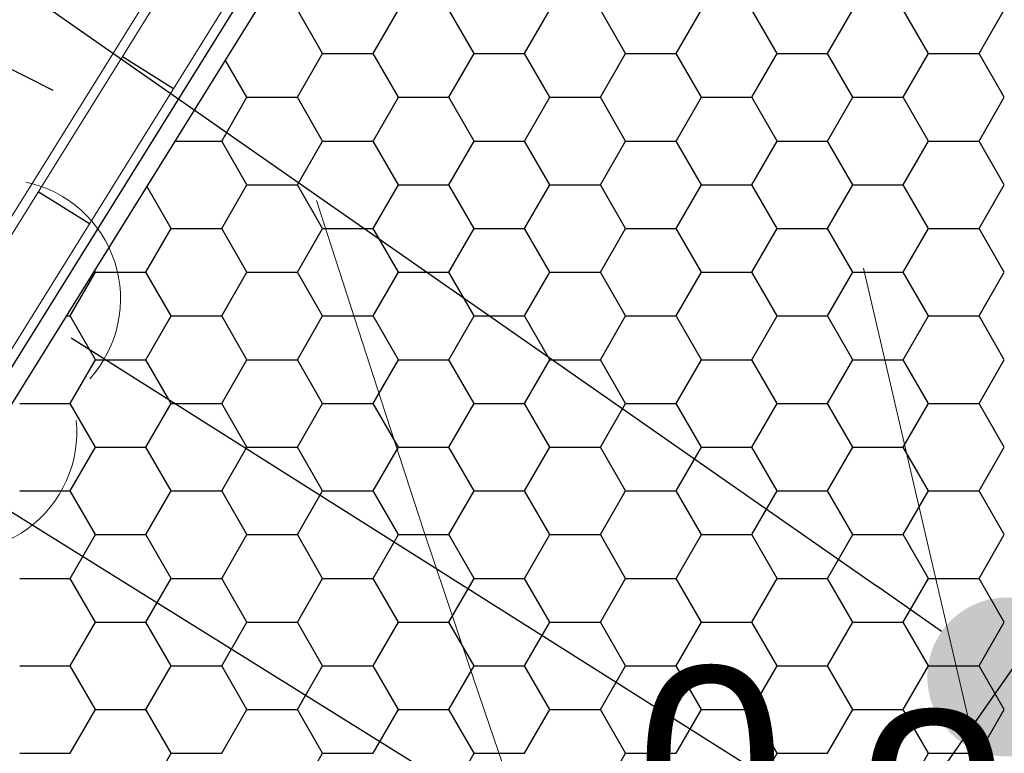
# Model space of a CAD drawing. Extents: x 4615668 to 9294084, y 5325188 to 10688993.
# Tile 634 of 656: x 4651590.54 to 4651593.63, y 5338735.3 to 5338737.6. Entities that reach past the tile are written whole.
import ezdxf

# ---------------------------------------------------------------- set-up
doc = ezdxf.new("R2010")
doc.units = 0
doc.header["$MEASUREMENT"] = 0
for name, pattern in [('CONTINUA', [0, 0, 0]), ('DASHED', [19.05, 12.7, -6.35]), ('l812_500', [3, 2, -1])]:
    doc.linetypes.add(name, pattern=pattern)
for name, color, linetype, lineweight in [('!0014_GM_DR_ODWOD', 152, 'Continuous', 35), ('!0017A_GR_DR_WYMPROJ', 1, 'Continuous', 30), ('warst_przeryw', 7, 'l812_500', 0), ('Wymiar', 7, 'Continuous', 9), ('zielen', 7, 'Continuous', 13)]:
    doc.layers.add(name, color=color, linetype=linetype, lineweight=lineweight)
for name, color, linetype in [('1', 7, 'Continuous'), ('DIM', 7, 'Continuous'), ('hatcz', 253, 'Continuous'), ('OPIS', 7, 'Continuous'), ('sciany', 1, 'Continuous')]:
    doc.layers.add(name, color=color, linetype=linetype)
doc.styles.add('ARIAL_CE', font='arial.ttf', dxfattribs={"height": 15})
doc.styles.add('STYLE2', font='arial.ttf')
doc.dimstyles.new('1-500', dxfattribs={"dimtxt": 1, "dimasz": 0.5, "dimexe": 0.18, "dimexo": 0.0625, "dimgap": 0.3, "dimtad": 1, "dimzin": 0, "dimdsep": 46, "dimtxsty": 'STYLE2', "dimblk": 'DOT', "dimcen": 0.09, "dimadec": 0, "dimazin": 0, "dimtfac": 1, "dimtmove": 0, "dimatfit": 0, "dimldrblk": 'DOT', "dimfxl": 0, "dimtolj": 1, "dimtzin": 0, "dimarcsym": 0})

# ---------------------------------------------------------------- blocks, each defined once
blk = doc.blocks.new('G$C30F5686F')
at = {"layer": '!0014_GM_DR_ODWOD', "linetype": 'DASHED', "lineweight": 25, "ltscale": 0.2}
for p, q in [((12.2948, 24.7015), (12.4561, 24.6011)), ((12.0306, 24.277), (12.1919, 24.1766))]:
    blk.add_line(p, q, dxfattribs=at)
at = {"layer": '1', "linetype": 'CONTINUA', "lineweight": 30}
blk.add_line((14.9096, 28.3732), (6.0392, 14.1198), dxfattribs=at)
at = {"layer": '1', "linetype": 'CONTINUA', "lineweight": 25}
blk.add_line((14.827, 28.3539), (5.9826, 14.1424), dxfattribs=at)
at = {"layer": '1', "linetype": 'DASHED', "lineweight": 15}
blk.add_line((14.3828, 28.1134), (6.2051, 14.9731), dxfattribs=at)
at = {"layer": '1', "linetype": 'Continuous', "lineweight": 15}
for p, q in [((14.4083, 28.0975), (6.2657, 15.0137)), ((14.5696, 27.9971), (6.2815, 14.6796))]:
    blk.add_line(p, q, dxfattribs=at)
at = {"layer": '1', "linetype": 'DASHED', "lineweight": 25}
blk.add_line((11.157, 25.0576), (12.0762, 24.5962), dxfattribs=at)
at = {"layer": '1', "color": 254, "linetype": 'Continuous', "lineweight": 30, "ltscale": 0.01, "transparency": 33554528}
for p, q in [((12.9246, 24.711), (12.8452, 24.8485)), ((13.0833, 24.711), (13.1627, 24.8485)), ((13.4008, 24.711), (13.3214, 24.8485)), ((13.5596, 24.711), (13.6389, 24.8485)), ((13.8771, 24.711), (13.7977, 24.8485)), ((14.0358, 24.711), (14.1152, 24.8485)), ((14.3533, 24.711), (14.2739, 24.8485)), ((14.5121, 24.711), (14.5914, 24.8485)), ((14.8296, 24.711), (14.7502, 24.8485)), ((14.9883, 24.711), (15.0677, 24.8485)), ((12.8452, 24.5735), (12.9246, 24.711)), ((12.9246, 24.711), (13.0833, 24.711)), ((13.1627, 24.5735), (13.0833, 24.711)), ((13.3214, 24.5735), (13.4008, 24.711)), ((13.4008, 24.711), (13.5596, 24.711)), ((13.6389, 24.5735), (13.5596, 24.711)), ((13.7977, 24.5735), (13.8771, 24.711)), ((13.8771, 24.711), (14.0358, 24.711)), ((14.1152, 24.5735), (14.0358, 24.711)), ((14.2739, 24.5735), (14.3533, 24.711)), ((14.3533, 24.711), (14.5121, 24.711)), ((14.5914, 24.5735), (14.5121, 24.711)), ((14.7502, 24.5735), (14.8296, 24.711)), ((14.8296, 24.711), (14.9883, 24.711)), ((15.0677, 24.5735), (14.9883, 24.711)), ((12.6864, 24.5735), (12.6183, 24.6915)), ((12.6071, 24.436), (12.6864, 24.5735)), ((12.6864, 24.5735), (12.8452, 24.5735)), ((12.9246, 24.436), (12.8452, 24.5735)), ((13.0833, 24.436), (13.1627, 24.5735)), ((13.1627, 24.5735), (13.3214, 24.5735)), ((13.4008, 24.436), (13.3214, 24.5735)), ((13.5596, 24.436), (13.6389, 24.5735)), ((13.6389, 24.5735), (13.7977, 24.5735)), ((13.8771, 24.436), (13.7977, 24.5735)), ((14.0358, 24.436), (14.1152, 24.5735)), ((14.1152, 24.5735), (14.2739, 24.5735)), ((14.3533, 24.436), (14.2739, 24.5735)), ((14.5121, 24.436), (14.5914, 24.5735)), ((14.5914, 24.5735), (14.7502, 24.5735)), ((14.8296, 24.436), (14.7502, 24.5735)), ((14.9883, 24.436), (15.0677, 24.5735)), ((12.4594, 24.436), (12.6071, 24.436)), ((12.6864, 24.2985), (12.6071, 24.436)), ((12.8452, 24.2985), (12.9246, 24.436)), ((12.9246, 24.436), (13.0833, 24.436)), ((13.1627, 24.2985), (13.0833, 24.436)), ((13.3214, 24.2985), (13.4008, 24.436)), ((13.4008, 24.436), (13.5596, 24.436)), ((13.6389, 24.2985), (13.5596, 24.436)), ((13.7977, 24.2985), (13.8771, 24.436)), ((13.8771, 24.436), (14.0358, 24.436)), ((14.1152, 24.2985), (14.0358, 24.436)), ((14.2739, 24.2985), (14.3533, 24.436)), ((14.3533, 24.436), (14.5121, 24.436)), ((14.5914, 24.2985), (14.5121, 24.436)), ((14.7502, 24.2985), (14.8296, 24.436)), ((14.8296, 24.436), (14.9883, 24.436)), ((15.0677, 24.2985), (14.9883, 24.436)), ((12.4483, 24.1611), (12.3713, 24.2945)), ((12.6071, 24.1611), (12.6864, 24.2985)), ((12.6864, 24.2985), (12.8452, 24.2985)), ((12.9246, 24.1611), (12.8452, 24.2985)), ((13.0833, 24.1611), (13.1627, 24.2985)), ((13.1627, 24.2985), (13.3214, 24.2985)), ((13.4008, 24.1611), (13.3214, 24.2985)), ((13.5596, 24.1611), (13.6389, 24.2985)), ((13.6389, 24.2985), (13.7977, 24.2985)), ((13.8771, 24.1611), (13.7977, 24.2985)), ((14.0358, 24.1611), (14.1152, 24.2985)), ((14.1152, 24.2985), (14.2739, 24.2985)), ((14.3533, 24.1611), (14.2739, 24.2985)), ((14.5121, 24.1611), (14.5914, 24.2985)), ((14.5914, 24.2985), (14.7502, 24.2985)), ((14.8296, 24.1611), (14.7502, 24.2985)), ((14.9883, 24.1611), (15.0677, 24.2985)), ((12.3689, 24.0236), (12.4483, 24.1611)), ((12.4483, 24.1611), (12.6071, 24.1611)), ((12.6864, 24.0236), (12.6071, 24.1611)), ((12.8452, 24.0236), (12.9246, 24.1611)), ((12.9246, 24.1611), (13.0833, 24.1611)), ((13.1627, 24.0236), (13.0833, 24.1611)), ((13.3214, 24.0236), (13.4008, 24.1611)), ((13.4008, 24.1611), (13.5596, 24.1611)), ((13.6389, 24.0236), (13.5596, 24.1611)), ((13.7977, 24.0236), (13.8771, 24.1611)), ((13.8771, 24.1611), (14.0358, 24.1611)), ((14.1152, 24.0236), (14.0358, 24.1611)), ((14.2739, 24.0236), (14.3533, 24.1611)), ((14.3533, 24.1611), (14.5121, 24.1611)), ((14.5914, 24.0236), (14.5121, 24.1611)), ((14.7502, 24.0236), (14.8296, 24.1611)), ((14.8296, 24.1611), (14.9883, 24.1611)), ((15.0677, 24.0236), (14.9883, 24.1611)), ((12.1308, 23.8861), (12.2102, 24.0236)), ((12.2102, 24.0236), (12.2066, 24.0298)), ((12.2102, 24.0236), (12.3689, 24.0236)), ((12.4483, 23.8861), (12.3689, 24.0236)), ((12.6071, 23.8861), (12.6864, 24.0236)), ((12.6864, 24.0236), (12.8452, 24.0236)), ((12.9246, 23.8861), (12.8452, 24.0236)), ((13.0833, 23.8861), (13.1627, 24.0236)), ((13.1627, 24.0236), (13.3214, 24.0236)), ((13.4008, 23.8861), (13.3214, 24.0236)), ((13.5596, 23.8861), (13.6389, 24.0236)), ((13.6389, 24.0236), (13.7977, 24.0236)), ((13.8771, 23.8861), (13.7977, 24.0236)), ((14.0358, 23.8861), (14.1152, 24.0236)), ((14.1152, 24.0236), (14.2739, 24.0236)), ((14.3533, 23.8861), (14.2739, 24.0236)), ((14.5121, 23.8861), (14.5914, 24.0236)), ((14.5914, 24.0236), (14.7502, 24.0236)), ((14.8296, 23.8861), (14.7502, 24.0236)), ((14.9883, 23.8861), (15.0677, 24.0236)), ((12.1171, 23.8861), (12.1308, 23.8861)), ((12.2102, 23.7486), (12.1308, 23.8861)), ((12.3689, 23.7486), (12.4483, 23.8861)), ((12.4483, 23.8861), (12.6071, 23.8861)), ((12.6864, 23.7486), (12.6071, 23.8861)), ((12.8452, 23.7486), (12.9246, 23.8861)), ((12.9246, 23.8861), (13.0833, 23.8861)), ((13.1627, 23.7486), (13.0833, 23.8861)), ((13.3214, 23.7486), (13.4008, 23.8861)), ((13.4008, 23.8861), (13.5596, 23.8861)), ((13.6389, 23.7486), (13.5596, 23.8861)), ((13.7977, 23.7486), (13.8771, 23.8861)), ((13.8771, 23.8861), (14.0358, 23.8861)), ((14.1152, 23.7486), (14.0358, 23.8861)), ((14.2739, 23.7486), (14.3533, 23.8861)), ((14.3533, 23.8861), (14.5121, 23.8861)), ((14.5914, 23.7486), (14.5121, 23.8861)), ((14.7502, 23.7486), (14.8296, 23.8861)), ((14.8296, 23.8861), (14.9883, 23.8861)), ((15.0677, 23.7486), (14.9883, 23.8861)), ((12.1308, 23.6111), (12.2102, 23.7486)), ((12.2102, 23.7486), (12.3689, 23.7486)), ((12.4483, 23.6111), (12.3689, 23.7486)), ((12.6071, 23.6111), (12.6864, 23.7486)), ((12.6864, 23.7486), (12.8452, 23.7486)), ((12.9246, 23.6111), (12.8452, 23.7486)), ((13.0833, 23.6111), (13.1627, 23.7486)), ((13.1627, 23.7486), (13.3214, 23.7486)), ((13.4008, 23.6111), (13.3214, 23.7486)), ((13.5596, 23.6111), (13.6389, 23.7486)), ((13.6389, 23.7486), (13.7977, 23.7486)), ((13.8771, 23.6111), (13.7977, 23.7486)), ((14.0358, 23.6111), (14.1152, 23.7486)), ((14.1152, 23.7486), (14.2739, 23.7486)), ((14.3533, 23.6111), (14.2739, 23.7486)), ((14.5121, 23.6111), (14.5914, 23.7486)), ((14.5914, 23.7486), (14.7502, 23.7486)), ((14.8296, 23.6111), (14.7502, 23.7486)), ((14.9883, 23.6111), (15.0677, 23.7486)), ((11.9721, 23.6111), (12.1308, 23.6111)), ((12.2102, 23.4736), (12.1308, 23.6111)), ((12.3689, 23.4736), (12.4483, 23.6111)), ((12.4483, 23.6111), (12.6071, 23.6111)), ((12.6864, 23.4736), (12.6071, 23.6111)), ((12.8452, 23.4736), (12.9246, 23.6111)), ((12.9246, 23.6111), (13.0833, 23.6111)), ((13.1627, 23.4736), (13.0833, 23.6111)), ((13.3214, 23.4736), (13.4008, 23.6111)), ((13.4008, 23.6111), (13.5596, 23.6111)), ((13.6389, 23.4736), (13.5596, 23.6111)), ((13.7977, 23.4736), (13.8771, 23.6111)), ((13.8771, 23.6111), (14.0358, 23.6111)), ((14.1152, 23.4736), (14.0358, 23.6111)), ((14.2739, 23.4736), (14.3533, 23.6111)), ((14.3533, 23.6111), (14.5121, 23.6111)), ((14.5914, 23.4736), (14.5121, 23.6111)), ((14.7502, 23.4736), (14.8296, 23.6111)), ((14.8296, 23.6111), (14.9883, 23.6111)), ((15.0677, 23.4736), (14.9883, 23.6111)), ((12.1308, 23.3362), (12.2102, 23.4736)), ((12.2102, 23.4736), (12.3689, 23.4736)), ((12.4483, 23.3362), (12.3689, 23.4736)), ((12.6071, 23.3362), (12.6864, 23.4736)), ((12.6864, 23.4736), (12.8452, 23.4736)), ((12.9246, 23.3362), (12.8452, 23.4736)), ((13.0833, 23.3362), (13.1627, 23.4736)), ((13.1627, 23.4736), (13.3214, 23.4736)), ((13.4008, 23.3362), (13.3214, 23.4736)), ((13.5596, 23.3362), (13.6389, 23.4736)), ((13.6389, 23.4736), (13.7977, 23.4736)), ((13.8771, 23.3362), (13.7977, 23.4736)), ((14.0358, 23.3362), (14.1152, 23.4736)), ((14.1152, 23.4736), (14.2739, 23.4736)), ((14.3533, 23.3362), (14.2739, 23.4736)), ((14.5121, 23.3362), (14.5914, 23.4736)), ((14.5914, 23.4736), (14.7502, 23.4736)), ((14.8296, 23.3362), (14.7502, 23.4736)), ((14.9883, 23.3362), (15.0677, 23.4736)), ((11.9721, 23.3362), (12.1308, 23.3362)), ((12.2102, 23.1987), (12.1308, 23.3362)), ((12.3689, 23.1987), (12.4483, 23.3362)), ((12.4483, 23.3362), (12.6071, 23.3362)), ((12.6864, 23.1987), (12.6071, 23.3362)), ((12.8452, 23.1987), (12.9246, 23.3362)), ((12.9246, 23.3362), (13.0833, 23.3362)), ((13.1627, 23.1987), (13.0833, 23.3362)), ((13.3214, 23.1987), (13.4008, 23.3362)), ((13.4008, 23.3362), (13.5596, 23.3362)), ((13.6389, 23.1987), (13.5596, 23.3362)), ((13.7977, 23.1987), (13.8771, 23.3362)), ((13.8771, 23.3362), (14.0358, 23.3362)), ((14.1152, 23.1987), (14.0358, 23.3362)), ((14.2739, 23.1987), (14.3533, 23.3362)), ((14.3533, 23.3362), (14.5121, 23.3362)), ((14.5914, 23.1987), (14.5121, 23.3362)), ((14.7502, 23.1987), (14.8296, 23.3362)), ((14.8296, 23.3362), (14.9883, 23.3362)), ((15.0677, 23.1987), (14.9883, 23.3362)), ((12.1308, 23.0612), (12.2102, 23.1987)), ((12.2102, 23.1987), (12.3689, 23.1987)), ((12.4483, 23.0612), (12.3689, 23.1987)), ((12.6071, 23.0612), (12.6864, 23.1987)), ((12.6864, 23.1987), (12.8452, 23.1987)), ((12.9246, 23.0612), (12.8452, 23.1987)), ((13.0833, 23.0612), (13.1627, 23.1987)), ((13.1627, 23.1987), (13.3214, 23.1987)), ((13.4008, 23.0612), (13.3214, 23.1987)), ((13.5596, 23.0612), (13.6389, 23.1987)), ((13.6389, 23.1987), (13.7977, 23.1987)), ((13.8771, 23.0612), (13.7977, 23.1987)), ((14.0358, 23.0612), (14.1152, 23.1987)), ((14.1152, 23.1987), (14.2739, 23.1987)), ((14.3533, 23.0612), (14.2739, 23.1987)), ((14.5121, 23.0612), (14.5914, 23.1987)), ((14.5914, 23.1987), (14.7502, 23.1987)), ((14.8296, 23.0612), (14.7502, 23.1987)), ((14.9883, 23.0612), (15.0677, 23.1987)), ((11.9721, 23.0612), (12.1308, 23.0612)), ((12.2102, 22.9237), (12.1308, 23.0612)), ((12.3689, 22.9237), (12.4483, 23.0612)), ((12.4483, 23.0612), (12.6071, 23.0612)), ((12.6864, 22.9237), (12.6071, 23.0612)), ((12.8452, 22.9237), (12.9246, 23.0612)), ((12.9246, 23.0612), (13.0833, 23.0612)), ((13.1627, 22.9237), (13.0833, 23.0612)), ((13.3214, 22.9237), (13.4008, 23.0612)), ((13.4008, 23.0612), (13.5596, 23.0612)), ((13.6389, 22.9237), (13.5596, 23.0612)), ((13.7977, 22.9237), (13.8771, 23.0612)), ((13.8771, 23.0612), (14.0358, 23.0612)), ((14.1152, 22.9237), (14.0358, 23.0612)), ((14.2739, 22.9237), (14.3533, 23.0612)), ((14.3533, 23.0612), (14.5121, 23.0612)), ((14.5914, 22.9237), (14.5121, 23.0612)), ((14.7502, 22.9237), (14.8296, 23.0612)), ((14.8296, 23.0612), (14.9883, 23.0612)), ((15.0677, 22.9237), (14.9883, 23.0612)), ((12.1308, 22.7862), (12.2102, 22.9237)), ((12.2102, 22.9237), (12.3689, 22.9237)), ((12.4483, 22.7862), (12.3689, 22.9237)), ((12.6071, 22.7862), (12.6864, 22.9237)), ((12.6864, 22.9237), (12.8452, 22.9237)), ((12.9246, 22.7862), (12.8452, 22.9237)), ((13.0833, 22.7862), (13.1627, 22.9237)), ((13.1627, 22.9237), (13.3214, 22.9237)), ((13.4008, 22.7862), (13.3214, 22.9237)), ((13.5596, 22.7862), (13.6389, 22.9237)), ((13.6389, 22.9237), (13.7977, 22.9237)), ((13.8771, 22.7862), (13.7977, 22.9237)), ((14.0358, 22.7862), (14.1152, 22.9237)), ((14.1152, 22.9237), (14.2739, 22.9237)), ((14.3533, 22.7862), (14.2739, 22.9237)), ((14.5121, 22.7862), (14.5914, 22.9237)), ((14.5914, 22.9237), (14.7502, 22.9237)), ((14.8296, 22.7862), (14.7502, 22.9237)), ((14.9883, 22.7862), (15.0677, 22.9237)), ((11.9721, 22.7862), (12.1308, 22.7862)), ((12.2102, 22.6488), (12.1308, 22.7862)), ((12.3689, 22.6488), (12.4483, 22.7862)), ((12.4483, 22.7862), (12.6071, 22.7862)), ((12.6864, 22.6488), (12.6071, 22.7862)), ((12.8452, 22.6488), (12.9246, 22.7862)), ((12.9246, 22.7862), (13.0833, 22.7862)), ((13.1627, 22.6488), (13.0833, 22.7862)), ((13.3214, 22.6488), (13.4008, 22.7862)), ((13.4008, 22.7862), (13.5596, 22.7862)), ((13.6389, 22.6488), (13.5596, 22.7862)), ((13.7977, 22.6488), (13.8771, 22.7862)), ((13.8771, 22.7862), (14.0358, 22.7862)), ((14.1152, 22.6488), (14.0358, 22.7862)), ((14.2739, 22.6488), (14.3533, 22.7862)), ((14.3533, 22.7862), (14.5121, 22.7862)), ((14.5914, 22.6488), (14.5121, 22.7862)), ((14.7502, 22.6488), (14.8296, 22.7862)), ((14.8296, 22.7862), (14.9883, 22.7862)), ((15.0677, 22.6488), (14.9883, 22.7862)), ((12.1308, 22.5113), (12.2102, 22.6488)), ((12.2102, 22.6488), (12.3689, 22.6488)), ((12.4483, 22.5113), (12.3689, 22.6488)), ((12.6071, 22.5113), (12.6864, 22.6488)), ((12.6864, 22.6488), (12.8452, 22.6488)), ((12.9246, 22.5113), (12.8452, 22.6488)), ((13.0833, 22.5113), (13.1627, 22.6488)), ((13.1627, 22.6488), (13.3214, 22.6488)), ((13.4008, 22.5113), (13.3214, 22.6488)), ((13.5596, 22.5113), (13.6389, 22.6488)), ((13.6389, 22.6488), (13.7977, 22.6488)), ((13.8771, 22.5113), (13.7977, 22.6488)), ((14.0358, 22.5113), (14.1152, 22.6488)), ((14.1152, 22.6488), (14.2739, 22.6488)), ((14.3533, 22.5113), (14.2739, 22.6488)), ((14.5121, 22.5113), (14.5914, 22.6488)), ((14.5914, 22.6488), (14.7502, 22.6488)), ((14.8296, 22.5113), (14.7502, 22.6488)), ((14.9883, 22.5113), (15.0677, 22.6488)), ((11.9721, 22.5113), (12.1308, 22.5113)), ((12.3689, 22.3738), (12.4483, 22.5113)), ((12.4483, 22.5113), (12.6071, 22.5113)), ((12.8452, 22.3738), (12.9246, 22.5113)), ((12.9246, 22.5113), (13.0833, 22.5113)), ((13.3214, 22.3738), (13.4008, 22.5113)), ((13.4008, 22.5113), (13.5596, 22.5113)), ((13.7977, 22.3738), (13.8771, 22.5113)), ((13.8771, 22.5113), (14.0358, 22.5113)), ((14.2739, 22.3738), (14.3533, 22.5113)), ((14.3533, 22.5113), (14.5121, 22.5113)), ((14.7502, 22.3738), (14.8296, 22.5113)), ((14.8296, 22.5113), (14.9883, 22.5113))]:
    blk.add_line(p, q, dxfattribs=at)
at = {"layer": '1', "color": 5, "linetype": 'DASHED', "ltscale": 0.8}
blk.add_line((16.4423, 21.0956), (12.1336, 23.8166), dxfattribs=at)
blk = doc.blocks.new('G$CB8F5CD2F')
at = {"layer": 'sciany', "color": 0, "lineweight": 0, "ltscale": 40}
blk.add_line((153.68, 1289), (0, 1442.68), dxfattribs=at)
blk = doc.blocks.new('G$C3390F2A0')
at = {"layer": 'warst_przeryw', "color": 21, "linetype": 'l812_500', "lineweight": 0, "flags": 128}
blk.add_lwpolyline([(105.562, 147.0891), (106.1374, 145.3457), (106.2372, 145.0391), (106.4349, 144.4253), (106.6989, 143.607), (106.8329, 143.1985), (106.9692, 142.7909), (107.0385, 142.5875), (107.1798, 142.1816), (107.252, 141.9793), (107.3626, 141.6765), (108.9826, 137.3053)], dxfattribs=at)
blk = doc.blocks.new('922_5')
at = {"layer": 'zielen', "linetype": 'Continuous', "lineweight": 13}
h = blk.add_hatch(color=96, dxfattribs=at)
edge = h.paths.add_edge_path()
edge.add_arc((-0.0005, 0), 0.05, 0, 360)
at = {"layer": 'zielen', "color": 96, "linetype": 'Continuous', "lineweight": 13}
for centre, radius, start, end in [((0.0045, 0.357), 0.3746, 30.1243, 149.8757), ((-0.3525, 0.098), 0.3752, 101.9988, 221.9759), ((0.3615, 0.098), 0.3753, 318.0241, 78.0012), ((-0.2155, -0.321), 0.3748, 174.335, 293.7607), ((0.2245, -0.321), 0.3748, 246.2393, 5.665)]:
    blk.add_arc(centre, radius, start, end, dxfattribs=at)
blk = doc.blocks.new('_Dot')
at = {"color": 0, "linetype": 'ByBlock', "lineweight": -2}
blk.add_line((-0.5, 0), (-1, 0), dxfattribs=at)
at = {"color": 0, "linetype": 'ByBlock', "const_width": 0.5}
blk.add_lwpolyline([(-0.25, 0, 1), (0.25, 0, 1)], format="xyb", close=True, dxfattribs=at)
blk = doc.blocks.new('*D3837')
at = {"layer": 'Defpoints', "color": 0, "lineweight": 0, "ltscale": 40}
for p in [(4651605.1753, 5338750.2195), (4651578.5677, 5338744.5755), (4651595.2185, 5338734.216)]:
    blk.add_point(p, dxfattribs=at)
at = {"layer": 'DIM', "color": 0, "lineweight": -2, "ltscale": 40}
for p, q in [((4651578.6007, 5338744.6286), (4651588.6196, 5338760.7319)), ((4651588.9491, 5338760.3149), (4651604.7508, 5338750.4836)), ((4651595.2515, 5338734.2691), (4651605.2704, 5338750.3723))]:
    blk.add_line(p, q, dxfattribs=at)
at = {"layer": 'DIM', "color": 0, "linetype": 'ByBlock', "lineweight": -2, "ltscale": 40, "xscale": 0.5, "yscale": 0.5, "zscale": 0.5}
for p, rotation in [((4651588.5245, 5338760.579), 148.1115444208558), ((4651605.1753, 5338750.2195), 328.1115444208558)]:
    blk.add_blockref('_Dot', p, dxfattribs=dict(at, rotation=rotation))
at = {"layer": 'DIM', "color": 0, "lineweight": 0, "ltscale": 40, "insert": (4651597.2781, 5338756.0875), "char_height": 1, "attachment_point": 5, "rotation": 328.1115, "style": 'STYLE2'}
blk.add_mtext('\\A1;19.61 ', dxfattribs=at)
blk = doc.blocks.new('*D3838')
at = {"layer": 'Defpoints', "color": 0}
for p in [(4651578.5677, 5338744.5755), (4651593.642, 5338735.5363), (4651592.9463, 5338734.5397)]:
    blk.add_point(p, dxfattribs=at)
at = {"layer": 'DIM', "color": 0, "lineweight": -2, "ltscale": 40}
for p, q in [((4651578.6035, 5338744.6268), (4651579.3664, 5338745.7198)), ((4651579.6734, 5338745.286), (4651593.232, 5338735.8225)), ((4651592.9821, 5338734.5909), (4651593.745, 5338735.6839))]:
    blk.add_line(p, q, dxfattribs=at)
at = {"layer": 'DIM', "color": 0, "linetype": 'ByBlock', "lineweight": -2, "xscale": 0.5, "yscale": 0.5, "zscale": 0.5}
for p, rotation in [((4651579.2633, 5338745.5722), 145.0860338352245), ((4651593.642, 5338735.5363), 325.0860338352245)]:
    blk.add_blockref('_Dot', p, dxfattribs=dict(at, rotation=rotation))
at = {"layer": 'DIM', "color": 0, "lineweight": 0, "ltscale": 40, "insert": (4651586.9205, 5338741.2166), "char_height": 1, "attachment_point": 5, "rotation": 325.086, "style": 'STYLE2'}
blk.add_mtext('\\A1;17.53 ', dxfattribs=at)
blk = doc.blocks.new('*D3843')
at = {"layer": 'Defpoints', "color": 0, "lineweight": 0, "ltscale": 40}
for p in [(4651590.3803, 5338736.1392), (4651589.6763, 5338735.0099), (4651592.9463, 5338734.5397)]:
    blk.add_point(p, dxfattribs=at)
at = {"layer": 'DIM', "color": 0, "lineweight": -2, "ltscale": 40}
for p, q in [((4651589.252, 5338735.2744), (4651586.1235, 5338737.2247)), ((4651590.3472, 5338736.0862), (4651589.5811, 5338734.8572)), ((4651592.2424, 5338733.4104), (4651589.6763, 5338735.0099)), ((4651592.9133, 5338734.4866), (4651592.1471, 5338733.2576)), ((4651592.6667, 5338733.1459), (4651593.091, 5338732.8814))]:
    blk.add_line(p, q, dxfattribs=at)
at = {"layer": 'DIM', "color": 0, "linetype": 'ByBlock', "lineweight": -2, "ltscale": 40, "xscale": 0.5, "yscale": 0.5, "zscale": 0.5}
for p, rotation in [((4651589.6763, 5338735.0099), 328.0618934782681), ((4651592.2424, 5338733.4104), 148.0618934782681)]:
    blk.add_blockref('_Dot', p, dxfattribs=dict(at, rotation=rotation))
at = {"layer": 'DIM', "color": 0, "lineweight": 0, "ltscale": 40, "insert": (4651587.9046, 5338737.07), "char_height": 1, "attachment_point": 5, "rotation": 328.0619, "style": 'STYLE2'}
blk.add_mtext('\\A1;3.02 ', dxfattribs=at)
blk = doc.blocks.new('*D3850')
at = {"layer": 'Defpoints', "color": 0, "lineweight": 0, "ltscale": 40}
for p in [(4651576.6272, 5338744.6929), (4651592.9463, 5338734.5397), (4651589.3858, 5338728.8169)]:
    blk.add_point(p, dxfattribs=at)
at = {"layer": 'DIM', "color": 0, "lineweight": -2, "ltscale": 40}
for p, q in [((4651592.8933, 5338734.5727), (4651576.4743, 5338744.788)), ((4651573.3308, 5338739.3946), (4651576.363, 5338744.2684)), ((4651589.3327, 5338728.8499), (4651572.9138, 5338739.0652))]:
    blk.add_line(p, q, dxfattribs=at)
at = {"layer": 'DIM', "color": 0, "linetype": 'ByBlock', "lineweight": -2, "ltscale": 40, "xscale": 0.5, "yscale": 0.5, "zscale": 0.5}
for p, rotation in [((4651576.6272, 5338744.6929), 58.11154446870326), ((4651573.0666, 5338738.9701), 238.1115444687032)]:
    blk.add_blockref('_Dot', p, dxfattribs=dict(at, rotation=rotation))
at = {"layer": 'DIM', "color": 0, "lineweight": 0, "ltscale": 40, "insert": (4651574.1587, 5338742.2597), "char_height": 1, "attachment_point": 5, "rotation": 58.1115, "style": 'STYLE2'}
blk.add_mtext('\\A1;6.74 ', dxfattribs=at)
blk = doc.blocks.new('*D3851')
at = {"layer": 'Defpoints', "color": 0, "lineweight": 0, "ltscale": 40}
for p in [(4651579.4798, 5338749.2779), (4651595.799, 5338739.1247), (4651592.9463, 5338734.5397)]:
    blk.add_point(p, dxfattribs=at)
at = {"layer": 'DIM', "color": 0, "lineweight": -2, "ltscale": 40}
for p, q in [((4651595.7459, 5338739.1577), (4651579.327, 5338749.373)), ((4651576.8913, 5338745.1174), (4651579.2157, 5338748.8534)), ((4651592.8933, 5338734.5727), (4651576.4743, 5338744.788))]:
    blk.add_line(p, q, dxfattribs=at)
at = {"layer": 'DIM', "color": 0, "linetype": 'ByBlock', "lineweight": -2, "ltscale": 40, "xscale": 0.5, "yscale": 0.5, "zscale": 0.5}
for p, rotation in [((4651579.4798, 5338749.2779), 58.11154446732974), ((4651576.6272, 5338744.6929), 238.1115444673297)]:
    blk.add_blockref('_Dot', p, dxfattribs=dict(at, rotation=rotation))
at = {"layer": 'DIM', "color": 0, "lineweight": 0, "ltscale": 40, "insert": (4651577.3652, 5338747.4136), "char_height": 1, "attachment_point": 5, "rotation": 58.1115, "style": 'STYLE2'}
blk.add_mtext('\\A1;5.40 ', dxfattribs=at)
blk = doc.blocks.new('G$C01146726')
at = {"layer": 'zielen', "color": 3}
for centre, start, end in [((0.5232, 0.6021), 24.7268, 146.6225), ((0.2834, 0.5864), 40.8744, 174.7219), ((0.7605, 0.5527), 359.5406, 131.7552), ((0.1507, 0.4505), 96.6457, 228.8454), ((0.8659, 0.4077), 281.7556, 72.5372), ((0.154, 0.2265), 132.8485, 285.7031), ((0.7505, 0.2232), 236.0983, 14.181), ((0.5265, 0.154), 229.9389, 338.22), ((0.3287, 0.1507), 207.3677, 311.9829)]:
    blk.add_arc(centre, 0.1507, start, end, dxfattribs=at)

msp = doc.modelspace()

# ---------------------------------------------------------------- hatches: boundary and pattern name
at = {"layer": 'hatcz', "lineweight": 0, "transparency": 33554687}
h = msp.add_hatch(dxfattribs=at)
h.set_pattern_fill('AR-CONC', color=256, scale=0.1)
h.set_pattern_definition([(50, (-16734.60844, 1868.8135), (0.7172601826, -0.062752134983), [0.075, -0.825]), (355, (-16734.60844, 1868.8135), (-0.13875133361, 0.7521921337), [0.06, -0.66]), (100.45144446, (-16734.5487, 1868.8083), (0.57850884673, 0.68943999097), [0.063740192, -0.701142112]), (46.1842, (-16734.6084, 1869.0135), (1.06724133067, -0.16551928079), [0.1125, -1.2375]), (96.63563549, (-16734.5195, 1868.9997), (0.93466194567, 0.97411860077), [0.095610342, -1.05171376]), (351.18416399, (-16734.6084, 1869.0135), (0.93466194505, 0.97411860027), [0.09, -0.990000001]), (21, (-16734.50844, 1868.9635), (0.59690705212, -0.402618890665), [0.075, -0.825]), (326, (-16734.50844, 1868.9635), (0.24331533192, 0.72515004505), [0.06, -0.66]), (71.45144474, (-16734.4587, 1868.92996), (0.84022237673, 0.322531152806), [0.06374019, -0.701142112]), (37.5, (-16734.60844, 1868.81352), (0.012159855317, 0.332893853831), [0, -0.652, 0, -0.67, 0, -0.6625]), (7.5, (-16734.60844, 1868.8135), (0.263069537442, 0.394411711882), [0, -0.382, 0, -0.637, 0, -0.2525]), (327.5, (-16734.83144, 1868.81352), (0.533822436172, -0.022554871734), [0, -0.25, 0, -0.78, 0, -1.035]), (317.5, (-16734.93144, 1868.8135), (0.583186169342, 0.100104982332), [0, -0.325, 0, -0.518, 0, -0.735])])
edge = h.paths.add_edge_path()
edge.add_line((4651589.1529, 5338736.4711), (4651584.3875, 5338737.8641))
edge.add_line((4651584.3875, 5338737.8641), (4651587.6695, 5338744.6691))
edge.add_line((4651587.6695, 5338744.6691), (4651589.8255, 5338747.7691))
edge.add_line((4651589.8255, 5338747.7691), (4651592.4945, 5338750.0411))
edge.add_line((4651592.4945, 5338750.0411), (4651594.1183, 5338750.6553))
edge.add_line((4651594.1183, 5338750.6553), (4651596.8106, 5338748.8302))
edge.add_line((4651596.8106, 5338748.8302), (4651592.8769, 5338743.3477))
edge.add_line((4651592.8769, 5338743.3477), (4651590.5387, 5338739.8963))
edge.add_line((4651590.5387, 5338739.8963), (4651588.4847, 5338736.7452))
edge.add_line((4651588.4847, 5338736.7452), (4651584.3875, 5338737.8641))

# ---------------------------------------------------------------- block references
at = {"layer": '!0017A_GR_DR_WYMPROJ', "linetype": 'Continuous', "lineweight": 18}
msp.add_blockref('G$C30F5686F', (4651578.5664, 5338712.7851), dxfattribs=at)
at = {"color": 1, "lineweight": 0, "ltscale": 40, "rotation": 56.66597362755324}
msp.add_blockref('G$C01146726', (4651590.0432, 5338737.1385), dxfattribs=at)
at = {"layer": 'Wymiar', "color": 242, "linetype": 'DASHED', "lineweight": 30, "ltscale": 0.01}
msp.add_blockref('G$C3390F2A0', (4651484.9767, 5338592.7959), dxfattribs=at)
at = {"layer": 'Wymiar', "lineweight": 0, "ltscale": 40, "xscale": 0.01, "yscale": 0.01, "zscale": 0.01, "rotation": 328.1115445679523}
msp.add_blockref('G$CB8F5CD2F', (4651585.5706, 5338724.5716), dxfattribs=at)
at = {"layer": 'zielen', "color": 96, "linetype": 'Continuous', "lineweight": 13}
msp.add_blockref('922_5', (4651590.1187, 5338736.6269), dxfattribs=at)

# ---------------------------------------------------------------- texts
at = {"layer": 'OPIS', "insert": (4651592.3532, 5338735.2121), "char_height": 0.6, "width": 35.550348, "attachment_point": 5, "rotation": 0.1544, "style": 'ARIAL_CE'}
msp.add_mtext('\\pxi-4,l6.666675,t6.666675;-0,o6', dxfattribs=at)

# ---------------------------------------------------------------- dimensions: what is measured, and where the dimension line sits
at = {"layer": 'DIM', "lineweight": 0, "ltscale": 40}
for p1, p2, distance, picture, middle in [((4651578.5677, 5338744.5755), (4651595.2185, 5338734.216), 18.8481, '*D3837', (4651597.2781, 5338756.0875)), ((4651592.9463, 5338734.5397), (4651590.3803, 5338736.1392), 1.3308, '*D3843', (4651587.9046, 5338737.07))]:
    dim = msp.add_aligned_dim(p1=p1, p2=p2, distance=distance, dimstyle='1-500', override={"dimpost": ' ', "dimtxsty": 'STYLE2', "dimldrblk": 'Dot'}, dxfattribs=at)
    dim.commit()
    dim.dimension.update_dxf_attribs({"geometry": picture, "text_midpoint": middle})
for base, p1, p2, picture, middle in [((4651579.4798, 5338749.2779), (4651592.9463, 5338734.5397), (4651595.799, 5338739.1247), '*D3851', (4651577.3652, 5338747.4136)), ((4651576.6272, 5338744.6929), (4651589.3858, 5338728.8169), (4651592.9463, 5338734.5397), '*D3850', (4651574.1587, 5338742.2597))]:
    dim = msp.add_linear_dim(base=base, p1=p1, p2=p2, angle=238.1115, dimstyle='1-500', override={"dimpost": ' ', "dimtxsty": 'STYLE2', "dimldrblk": 'Dot'}, dxfattribs=at)
    dim.commit()
    dim.dimension.update_dxf_attribs({"geometry": picture, "text_midpoint": middle})
dim = msp.add_linear_dim(base=(4651593.642, 5338735.5363), p1=(4651578.5677, 5338744.5755), p2=(4651592.9463, 5338734.5397), angle=325.086, dimstyle='1-500', override={"dimpost": ' ', "dimtxsty": 'STYLE2', "dimldrblk": 'Dot'}, dxfattribs=at)
dim.commit()
dim.dimension.update_dxf_attribs({"geometry": '*D3838', "text_midpoint": (4651586.4564, 5338740.5516), "dimtype": 161})

doc.saveas('drawing.dxf')
